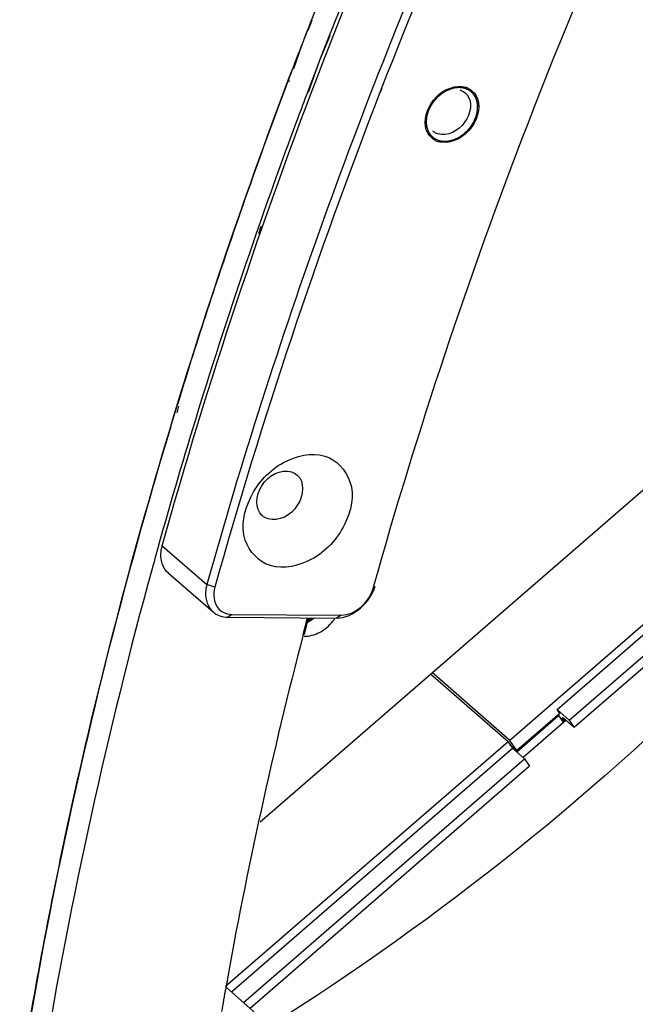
# Model space of a CAD drawing. Header units: millimetres. Extents: x 0 to 420, y 0 to 297.
# Tile 400 of 502: x 329.34 to 334.5, y 199.8 to 208.05. Entities that reach past the tile are written whole.
import ezdxf

# ---------------------------------------------------------------- set-up
doc = ezdxf.new("R2010")
doc.units = ezdxf.units.MM
doc.header["$LTSCALE"] = 23.1
doc.layers.get('0').update_dxf_attribs({"linetype": 'CONTINUOUS'})
doc.layers.add('02___PRT_ALL_AXES', color=7, linetype='CONTINUOUS')

msp = doc.modelspace()

# ---------------------------------------------------------------- linework, layer by layer
at = {"color": 7, "linetype": 'CONTINUOUS'}
for p, q in [((331.7839, 208.0461), (331.7505, 207.9607)), ((331.7896, 208.0452), (331.7541, 207.9602)), ((331.7545, 207.9674), (331.7631, 207.9893)), ((331.9339, 207.9162), (331.9012, 207.8326)), ((331.7036, 207.8396), (331.6332, 207.6406)), ((331.7036, 207.8396), (331.6699, 207.752)), ((331.9396, 207.9153), (331.8536, 207.7097)), ((331.6369, 207.6633), (331.6778, 207.7726)), ((331.6433, 207.6824), (331.6778, 207.7726)), ((331.9012, 207.8326), (331.8536, 207.7097)), ((331.6536, 207.7094), (331.6276, 207.6413)), ((331.8536, 207.7097), (331.7585, 207.4409)), ((331.8536, 207.7097), (331.813, 207.6042)), ((331.813, 207.6042), (331.7831, 207.526)), ((331.59, 207.5422), (331.5846, 207.5279)), ((331.5979, 207.5411), (331.5929, 207.5268)), ((331.7831, 207.526), (331.7512, 207.4419)), ((332.3733, 207.4774), (332.3596, 207.4422)), ((332.3749, 207.4772), (332.3609, 207.442)), ((331.3434, 206.3215), (331.3218, 206.2596)), ((331.3616, 206.3197), (331.3397, 206.2578)), ((330.6568, 204.8145), (330.6397, 204.7587)), ((330.6711, 204.8138), (330.6548, 204.758)), ((331.3539, 201.3301), (335.0446, 204.5264)), ((336.1767, 204.3757), (333.4482, 202.0126)), ((333.8456, 202.2718), (336.2049, 204.315)), ((333.9471, 202.183), (336.3075, 204.2272)), ((336.3669, 204.1807), (333.9895, 202.1218)), ((330.5331, 203.6439), (330.9081, 203.3191)), ((330.5852, 203.4132), (330.9602, 203.0884)), ((330.9745, 203.2968), (330.9081, 203.3191)), ((332.3022, 203.2833), (332.3088, 203.3071)), ((332.3022, 203.2833), (332.3091, 203.3071)), ((331.1201, 203.0682), (331.0828, 203.0448)), ((331.1201, 203.0682), (332.0336, 203.0613)), ((332.0336, 203.0613), (331.9963, 203.0379)), ((331.0828, 203.0448), (331.9963, 203.0379)), ((333.4338, 202.0002), (332.7839, 202.5686)), ((333.4482, 202.0126), (332.7983, 202.581)), ((333.8683, 202.239), (333.5077, 201.9267)), ((333.8456, 202.2718), (333.9471, 202.183)), ((333.8683, 202.239), (333.8456, 202.2718)), ((333.8582, 202.2203), (333.8525, 202.2253)), ((333.5065, 201.9157), (333.8582, 202.2203)), ((333.5601, 201.8721), (333.9186, 202.1826)), ((333.8582, 202.2203), (333.8972, 202.164)), ((333.9061, 202.1717), (333.8712, 202.2017)), ((333.891, 202.2062), (333.9895, 202.1218)), ((333.9116, 202.1765), (333.891, 202.2062)), ((333.9471, 202.183), (333.9895, 202.1218)), ((333.4338, 202.0002), (331.0651, 199.9488)), ((333.4338, 202.0002), (333.4706, 201.9471)), ((333.5077, 201.9267), (333.4482, 202.0126)), ((333.4501, 201.9766), (333.5077, 201.9267)), ((331.1136, 199.9058), (333.4706, 201.9471)), ((333.4706, 201.9471), (333.5721, 201.8583)), ((331.2142, 199.8163), (333.5721, 201.8583)), ((333.5721, 201.8583), (333.6145, 201.797)), ((333.6145, 201.797), (331.2701, 199.7667)), ((331.0722, 199.9427), (331.3688, 199.6789))]:
    msp.add_line(p, q, dxfattribs=at)
for centre, radius, start, end in [((376.9614, 190.0703), 47.8655, 153.65952, 158.67442), ((375.4769, 190.8702), 46.7607, 157.29883, 158.62089), ((375.0593, 191.1066), 46.4727, 158.37992, 158.6978), ((375.0275, 191.1188), 46.4386, 158.38218, 158.62268), ((374.8989, 191.1691), 46.3005, 158.72691, 158.9856), ((374.8489, 191.1886), 46.2469, 158.73602, 158.89693), ((374.6539, 191.2634), 46.038, 159.16069, 159.29266), ((374.5409, 191.306), 45.9172, 159.31158, 159.6313), ((374.284, 191.13), 44.986, 158.73963, 164.30847), ((374.7255, 191.1631), 45.9542, 159.25321, 159.5405), ((332.9989, 207.3494), 0.1171, 49.11912, 50.60644), ((332.9978, 207.3482), 0.1187, 38.59887, 49.09498), ((333.0314, 207.3314), 0.1599, 67.76169, 73.91527), ((333.0332, 207.3358), 0.1552, 63.43201, 67.75229), ((374.1534, 191.4486), 45.5044, 159.62981, 160.92304), ((374.3687, 191.2951), 45.5738, 159.5392, 160.74853), ((332.8966, 207.1775), 0.1562, 209.39055, 211.18052), ((332.8951, 207.1766), 0.1544, 211.18227, 212.41479), ((332.8788, 207.211), 0.1196, 229.17822, 242.53622), ((332.8823, 207.2176), 0.1271, 242.52598, 253.95449), ((332.8942, 207.1818), 0.1579, 243.47509, 253.94877), ((373.2865, 191.7461), 44.5878, 160.92029, 162.95679), ((373.5461, 191.5799), 44.7032, 160.8295, 162.64663), ((372.988, 191.7571), 44.1177, 162.65015, 162.84572), ((372.4849, 191.9103), 43.5918, 162.84301, 164.37947), ((372.6153, 191.9554), 43.8847, 163.03735, 163.23368), ((371.9387, 192.0651), 43.0241, 164.38219, 164.65702), ((370.4451, 192.46), 41.4792, 164.63709, 170.51466), ((331.6034, 203.295), 0.3153, 298.7527, 305.80566)]:
    msp.add_arc(centre, radius, start, end, dxfattribs=at)
for points, knots in [([(330.5331, 203.6439), (330.9158, 205.0107), (332.7603, 210.5366), (335.6453, 215.7009), (338.254, 219.2455)], [0, 0, 0, 0, 0.243865, 1, 1, 1, 1]), ([(332.3088, 203.3071), (332.6756, 204.6134), (334.4421, 209.8941), (337.2002, 214.8297), (339.6931, 218.2181)], [0, 0, 0, 0, 0.243886, 1, 1, 1, 1]), ([(334.0031, 211.3409), (333.68, 210.688), (332.4653, 208.0893), (331.485, 205.3798), (330.9081, 203.3191)], [0, 0, 0, 0, 0.253966, 1, 1, 1, 1]), ([(329.3379, 199.1476), (329.4508, 199.8595), (329.9918, 202.7533), (330.8444, 205.5869), (331.636, 207.6634)], [0, 0, 0, 0, 0.24492, 1, 1, 1, 1]), ([(332.7605, 207.1008), (332.7198, 207.1731), (332.7607, 207.3788), (332.9264, 207.4876), (333.0162, 207.4917)], [0, 0, 0, 0, 0.480079, 1, 1, 1, 1]), ([(333.0906, 207.4223), (333.1387, 207.3621), (333.1029, 207.1594), (332.925, 207.073), (332.8472, 207.0954)], [0, 0, 0, 0, 0.487547, 1, 1, 1, 1]), ([(333.0162, 207.4917), (333.0213, 207.4919), (333.0314, 207.492), (333.0415, 207.4913), (333.0465, 207.4908)], [0, 0, 0, 0, 0.505047, 1, 1, 1, 1]), ([(333.0465, 207.4908), (333.0515, 207.4902), (333.0613, 207.4887), (333.071, 207.4864), (333.0757, 207.485)], [0, 0, 0, 0, 0.505039, 1, 1, 1, 1]), ([(333.1633, 207.4185), (333.2092, 207.3425), (333.1618, 207.121), (332.9731, 207.0141), (332.8797, 207.0243)], [0, 0, 0, 0, 0.485739, 1, 1, 1, 1]), ([(332.8797, 207.0243), (332.8748, 207.0249), (332.8649, 207.0264), (332.8553, 207.0287), (332.8505, 207.03)], [0, 0, 0, 0, 0.505039, 1, 1, 1, 1]), ([(330.5961, 204.6148), (330.4631, 204.1732), (329.9656, 202.4224), (329.5801, 200.6394), (329.3621, 199.2982)], [0, 0, 0, 0, 0.253408, 1, 1, 1, 1]), ([(331.4417, 203.4766), (331.3451, 203.5045), (331.1651, 203.7003), (331.2533, 204.0821), (331.5107, 204.3643), (331.7846, 204.4276), (331.8964, 204.3953)], [0, 0, 0, 0, 0.213494, 0.468879, 0.75293, 1, 1, 1, 1]), ([(331.8964, 204.3953), (331.9931, 204.3674), (332.173, 204.1716), (332.0849, 203.7898), (331.8275, 203.5076), (331.5536, 203.4443), (331.4417, 203.4766)], [0, 0, 0, 0, 0.213494, 0.468879, 0.75293, 1, 1, 1, 1]), ([(331.3718, 203.8958), (331.3086, 203.9505), (331.3283, 204.1887), (331.5289, 204.288), (331.6165, 204.2627)], [0, 0, 0, 0, 0.478313, 1, 1, 1, 1]), ([(331.6664, 204.2359), (331.7296, 204.1812), (331.7098, 203.9431), (331.5093, 203.8437), (331.4217, 203.869)], [0, 0, 0, 0, 0.478313, 1, 1, 1, 1]), ([(336.5297, 204.0434), (336.1741, 203.6187), (334.6519, 201.9484), (332.8657, 200.5216), (331.4242, 199.6117)], [0, 0, 0, 0, 0.245234, 1, 1, 1, 1]), ([(330.5852, 203.4132), (330.5412, 203.4514), (330.5121, 203.5425), (330.5269, 203.6219), (330.5331, 203.6439)], [0, 0, 0, 0, 0.718503, 1, 1, 1, 1]), ([(330.9081, 203.3191), (330.9019, 203.2971), (330.8871, 203.2177), (330.9162, 203.1266), (330.9602, 203.0884)], [0, 0, 0, 0, 0.281497, 1, 1, 1, 1])]:
    msp.add_open_spline(points, degree=3, knots=knots, dxfattribs=at)
at = {"color": 2, "linetype": 'CONTINUOUS'}
for points, knots in [([(332.8936, 207.4425), (332.8905, 207.4403), (332.8858, 207.437), (332.8795, 207.4327), (332.8756, 207.4299), (332.8724, 207.4277), (332.8705, 207.4263), (332.8689, 207.4253), (332.8678, 207.4243), (332.8666, 207.4234), (332.8644, 207.4215), (332.8611, 207.4186), (332.8567, 207.4148), (332.8522, 207.4111), (332.8489, 207.4082), (332.8467, 207.4063), (332.8456, 207.4054), (332.8445, 207.4044), (332.8431, 207.403), (332.8414, 207.4012), (332.8387, 207.3984), (332.8353, 207.3949), (332.8319, 207.3913), (332.8292, 207.3885), (332.8271, 207.3864), (332.8254, 207.3847), (332.8241, 207.3832), (332.823, 207.3822), (332.8221, 207.381), (332.8208, 207.3794), (332.8193, 207.3775), (332.8174, 207.3751), (332.8149, 207.3719), (332.8117, 207.368), (332.8086, 207.3641), (332.8061, 207.3609), (332.8045, 207.3589), (332.8034, 207.3576), (332.8028, 207.3568), (332.8023, 207.3559), (332.8016, 207.3549), (332.8, 207.3525), (332.7976, 207.3488), (332.7944, 207.3439), (332.7913, 207.339), (332.7889, 207.3353), (332.7873, 207.3329), (332.7866, 207.3319), (332.7861, 207.331), (332.7856, 207.3302), (332.7848, 207.3287), (332.7837, 207.3265), (332.7819, 207.323), (332.7796, 207.3186), (332.776, 207.3116), (332.7733, 207.3064), (332.7715, 207.3029)], [0, 0, 0, 0, 0.0625, 0.09375, 0.125, 0.140625, 0.15625, 0.164062, 0.171875, 0.179688, 0.1875, 0.21875, 0.25, 0.28125, 0.3125, 0.320312, 0.328125, 0.335938, 0.34375, 0.359375, 0.375, 0.40625, 0.4375, 0.453125, 0.46875, 0.484375, 0.492188, 0.5, 0.507812, 0.515625, 0.53125, 0.546875, 0.5625, 0.59375, 0.625, 0.640625, 0.65625, 0.664062, 0.667969, 0.671875, 0.679688, 0.6875, 0.71875, 0.75, 0.78125, 0.8125, 0.820312, 0.828125, 0.832031, 0.835938, 0.84375, 0.859375, 0.875, 0.90625, 0.9375, 1, 1, 1, 1]), ([(332.8549, 207.0388), (332.8581, 207.0383), (332.8645, 207.0372), (332.8725, 207.0359), (332.8789, 207.0348), (332.8829, 207.0342), (332.8861, 207.0336), (332.8885, 207.0332), (332.8905, 207.0329), (332.8919, 207.0327), (332.8927, 207.0326), (332.8933, 207.0324), (332.894, 207.0325), (332.8948, 207.0325), (332.8963, 207.0326), (332.8985, 207.0327), (332.9011, 207.0329), (332.9045, 207.033), (332.9088, 207.0333), (332.9139, 207.0336), (332.9191, 207.0338), (332.9233, 207.0341), (332.9268, 207.0343), (332.9293, 207.0344), (332.9315, 207.0345), (332.933, 207.0346), (332.9338, 207.0346), (332.9345, 207.0346), (332.9351, 207.0348), (332.936, 207.0351), (332.9376, 207.0355), (332.9398, 207.036), (332.9424, 207.0367), (332.9459, 207.0376), (332.9503, 207.0387), (332.9556, 207.04), (332.9609, 207.0414), (332.9653, 207.0425), (332.9688, 207.0434), (332.9714, 207.044), (332.9736, 207.0446), (332.9752, 207.045), (332.9761, 207.0452), (332.9767, 207.0453), (332.9774, 207.0457), (332.9783, 207.0461), (332.9798, 207.0468), (332.982, 207.0478), (332.9847, 207.049), (332.9882, 207.0506), (332.9926, 207.0526), (332.9979, 207.055), (333.0032, 207.0574), (333.0077, 207.0594), (333.0112, 207.061), (333.0138, 207.0622), (333.0161, 207.0632), (333.0176, 207.0639), (333.0185, 207.0643), (333.0192, 207.0646), (333.0198, 207.065), (333.0206, 207.0655), (333.022, 207.0665), (333.0241, 207.0679), (333.0266, 207.0695), (333.0299, 207.0717), (333.034, 207.0744), (333.0389, 207.0777), (333.0439, 207.081), (333.048, 207.0838), (333.0513, 207.0859), (333.0538, 207.0876), (333.0558, 207.089), (333.0573, 207.0899), (333.0581, 207.0905), (333.0587, 207.0908), (333.0593, 207.0914), (333.06, 207.0921), (333.0613, 207.0933), (333.0632, 207.0949), (333.0654, 207.097), (333.0684, 207.0997), (333.0722, 207.1031), (333.0767, 207.1072), (333.0812, 207.1113), (333.0849, 207.1147), (333.0879, 207.1174), (333.0901, 207.1194), (333.092, 207.1211), (333.0933, 207.1223), (333.0941, 207.123), (333.0946, 207.1235), (333.0951, 207.1241), (333.0957, 207.1249), (333.0969, 207.1263), (333.0985, 207.1282), (333.1004, 207.1306), (333.103, 207.1337), (333.1062, 207.1377), (333.1101, 207.1424), (333.1139, 207.1471), (333.1172, 207.151), (333.1197, 207.1542), (333.1217, 207.1565), (333.1233, 207.1585), (333.1244, 207.1599), (333.125, 207.1607), (333.1255, 207.1612), (333.1259, 207.1619), (333.1264, 207.1628), (333.1273, 207.1643), (333.1287, 207.1665), (333.1302, 207.1691), (333.1323, 207.1727), (333.1349, 207.1771), (333.1381, 207.1823), (333.1412, 207.1876), (333.1438, 207.192), (333.1459, 207.1955), (333.1475, 207.1981), (333.1488, 207.2003), (333.1497, 207.2019), (333.1502, 207.2028), (333.1507, 207.2034), (333.1509, 207.2041), (333.1513, 207.205), (333.1519, 207.2066), (333.1528, 207.2089), (333.1539, 207.2116), (333.1553, 207.2152), (333.1572, 207.2197), (333.1593, 207.2252), (333.1615, 207.2306), (333.1633, 207.2351), (333.1648, 207.2388), (333.1659, 207.2415), (333.1668, 207.2438), (333.1674, 207.2453), (333.1678, 207.2463), (333.1681, 207.2469), (333.1682, 207.2476), (333.1684, 207.2485), (333.1688, 207.2501), (333.1693, 207.2524), (333.1699, 207.2552), (333.1707, 207.2588), (333.1717, 207.2634), (333.1729, 207.2689), (333.1741, 207.2744), (333.1751, 207.279), (333.1759, 207.2826), (333.1765, 207.2854), (333.177, 207.2877), (333.1774, 207.2893), (333.1776, 207.2902), (333.1778, 207.2909), (333.1777, 207.2915), (333.1778, 207.2924), (333.1778, 207.294), (333.1779, 207.2962), (333.178, 207.2989), (333.1781, 207.3024), (333.1783, 207.3068), (333.1785, 207.3122), (333.1786, 207.3175), (333.1788, 207.322), (333.1789, 207.3255), (333.179, 207.3282), (333.1791, 207.3304), (333.1792, 207.332), (333.1792, 207.3328), (333.1792, 207.3335), (333.1791, 207.3341), (333.179, 207.335), (333.1787, 207.3365), (333.1783, 207.3386), (333.1779, 207.3411), (333.1773, 207.3445), (333.1766, 207.3487), (333.1757, 207.3537), (333.1749, 207.3588), (333.1741, 207.363), (333.1736, 207.3664), (333.1731, 207.3689), (333.1728, 207.371), (333.1725, 207.3725), (333.1723, 207.3733), (333.1723, 207.374), (333.172, 207.3745), (333.1717, 207.3752), (333.1712, 207.3765), (333.1704, 207.3784), (333.1695, 207.3806), (333.1682, 207.3835), (333.1667, 207.3872), (333.1648, 207.3916), (333.163, 207.396), (333.1614, 207.3997), (333.1602, 207.4026), (333.1592, 207.4048), (333.1585, 207.4066), (333.1579, 207.4079), (333.1576, 207.4086), (333.1574, 207.4092), (333.157, 207.4097), (333.1566, 207.4103), (333.1558, 207.4114), (333.1546, 207.4129), (333.1532, 207.4147), (333.1514, 207.4172), (333.149, 207.4203), (333.1462, 207.4239), (333.1435, 207.4276), (333.1411, 207.4307), (333.1393, 207.4332), (333.1381, 207.4347), (333.1372, 207.4359), (333.1365, 207.4368), (333.1359, 207.4376), (333.1355, 207.4382), (333.1351, 207.4387), (333.1347, 207.439), (333.1341, 207.4395), (333.1333, 207.4401), (333.1324, 207.4408), (333.1312, 207.4417), (333.1297, 207.4429), (333.1273, 207.4448), (333.1243, 207.4472), (333.1207, 207.45), (333.1171, 207.4528), (333.1141, 207.4552), (333.1117, 207.457), (333.1102, 207.4582), (333.109, 207.4592), (333.1081, 207.4599), (333.1074, 207.4605), (333.1067, 207.4609), (333.1063, 207.4613), (333.1057, 207.4615), (333.105, 207.4618), (333.1041, 207.4622), (333.103, 207.4627), (333.1016, 207.4633), (333.0998, 207.4641), (333.0968, 207.4653), (333.0932, 207.4669), (333.0888, 207.4688), (333.0845, 207.4707), (333.0786, 207.4732), (333.0743, 207.475), (333.0714, 207.4763)], [0, 0, 0, 0, 0.015625, 0.03125, 0.039062, 0.046875, 0.050781, 0.054688, 0.058594, 0.060547, 0.061523, 0.0625, 0.063477, 0.064453, 0.066406, 0.070312, 0.074219, 0.078125, 0.085938, 0.09375, 0.101562, 0.109375, 0.113281, 0.117188, 0.121094, 0.123047, 0.124023, 0.125, 0.125977, 0.126953, 0.128906, 0.132812, 0.136719, 0.140625, 0.148438, 0.15625, 0.164062, 0.171875, 0.175781, 0.179688, 0.183594, 0.185547, 0.186523, 0.1875, 0.188477, 0.189453, 0.191406, 0.195312, 0.199219, 0.203125, 0.210938, 0.21875, 0.226562, 0.234375, 0.238281, 0.242188, 0.246094, 0.248047, 0.249023, 0.25, 0.250977, 0.251953, 0.253906, 0.257812, 0.261719, 0.265625, 0.273438, 0.28125, 0.289062, 0.296875, 0.300781, 0.304688, 0.308594, 0.310547, 0.311523, 0.3125, 0.313477, 0.314453, 0.316406, 0.320312, 0.324219, 0.328125, 0.335938, 0.34375, 0.351562, 0.359375, 0.363281, 0.367188, 0.371094, 0.373047, 0.374023, 0.375, 0.375977, 0.376953, 0.378906, 0.382812, 0.386719, 0.390625, 0.398438, 0.40625, 0.414062, 0.421875, 0.425781, 0.429688, 0.433594, 0.435547, 0.436523, 0.4375, 0.438477, 0.439453, 0.441406, 0.445312, 0.449219, 0.453125, 0.460938, 0.46875, 0.476562, 0.484375, 0.488281, 0.492188, 0.496094, 0.498047, 0.499023, 0.5, 0.500977, 0.501953, 0.503906, 0.507812, 0.511719, 0.515625, 0.523438, 0.53125, 0.539062, 0.546875, 0.550781, 0.554688, 0.558594, 0.560547, 0.561523, 0.5625, 0.563477, 0.564453, 0.566406, 0.570312, 0.574219, 0.578125, 0.585938, 0.59375, 0.601562, 0.609375, 0.613281, 0.617188, 0.621094, 0.623047, 0.624023, 0.625, 0.625977, 0.626953, 0.628906, 0.632812, 0.636719, 0.640625, 0.648438, 0.65625, 0.664062, 0.671875, 0.675781, 0.679688, 0.683594, 0.685547, 0.686523, 0.6875, 0.688477, 0.689453, 0.691406, 0.695312, 0.699219, 0.703125, 0.710938, 0.71875, 0.726562, 0.734375, 0.738281, 0.742188, 0.746094, 0.748047, 0.749023, 0.75, 0.750977, 0.751953, 0.753906, 0.757812, 0.761719, 0.765625, 0.773438, 0.78125, 0.789062, 0.796875, 0.800781, 0.804688, 0.808594, 0.810547, 0.811523, 0.8125, 0.813477, 0.814453, 0.816406, 0.820312, 0.824219, 0.828125, 0.835938, 0.84375, 0.851562, 0.859375, 0.863281, 0.867188, 0.869141, 0.871094, 0.873047, 0.874023, 0.875, 0.875977, 0.876953, 0.878906, 0.880859, 0.882812, 0.886719, 0.890625, 0.898438, 0.90625, 0.914062, 0.921875, 0.925781, 0.929688, 0.931641, 0.933594, 0.935547, 0.936523, 0.9375, 0.938477, 0.939453, 0.941406, 0.943359, 0.945312, 0.949219, 0.953125, 0.960938, 0.96875, 0.976562, 0.984375, 1, 1, 1, 1]), ([(333.0714, 207.4763), (333.068, 207.477), (333.0629, 207.478), (333.0561, 207.4793), (333.0519, 207.4802), (333.0485, 207.4809), (333.0463, 207.4813), (333.0449, 207.4816), (333.044, 207.4817), (333.0431, 207.4817), (333.0419, 207.4818), (333.0401, 207.4818), (333.0378, 207.4819), (333.0341, 207.482), (333.0295, 207.4822), (333.0249, 207.4824), (333.0212, 207.4825), (333.0189, 207.4826), (333.0171, 207.4826), (333.0159, 207.4827), (333.015, 207.4827), (333.0141, 207.4826), (333.0124, 207.4824), (333.0101, 207.4822), (333.0064, 207.4817), (333.0017, 207.4812), (332.9971, 207.4807), (332.9934, 207.4802), (332.9906, 207.4799), (332.9883, 207.4796), (332.9866, 207.4794), (332.9857, 207.4793), (332.985, 207.4793), (332.9843, 207.4791), (332.9833, 207.4788), (332.9816, 207.4784), (332.9792, 207.4778), (332.9763, 207.477), (332.9724, 207.476), (332.9676, 207.4747), (332.9628, 207.4735), (332.9589, 207.4725), (332.9565, 207.4719), (332.9548, 207.4714), (332.9538, 207.4712), (332.9529, 207.4708), (332.9517, 207.4703), (332.9489, 207.4692), (332.9447, 207.4675), (332.939, 207.4652), (332.9344, 207.4633), (332.9306, 207.4618), (332.9283, 207.4609), (332.9264, 207.4602), (332.9252, 207.4597), (332.9243, 207.4593), (332.9233, 207.4588), (332.9217, 207.4579), (332.9193, 207.4566), (332.9155, 207.4545), (332.9107, 207.4519), (332.9031, 207.4477), (332.8974, 207.4446), (332.8936, 207.4425)], [0, 0, 0, 0, 0.0625, 0.09375, 0.125, 0.140625, 0.15625, 0.164062, 0.167969, 0.171875, 0.179688, 0.1875, 0.203125, 0.21875, 0.25, 0.28125, 0.296875, 0.3125, 0.320312, 0.328125, 0.332031, 0.335938, 0.34375, 0.359375, 0.375, 0.40625, 0.4375, 0.453125, 0.46875, 0.484375, 0.492188, 0.496094, 0.5, 0.503906, 0.507812, 0.515625, 0.53125, 0.546875, 0.5625, 0.59375, 0.625, 0.640625, 0.65625, 0.664062, 0.667969, 0.671875, 0.679688, 0.6875, 0.71875, 0.75, 0.78125, 0.796875, 0.8125, 0.820312, 0.828125, 0.832031, 0.835938, 0.84375, 0.859375, 0.875, 0.90625, 0.9375, 1, 1, 1, 1]), ([(332.7715, 207.3029), (332.7702, 207.2994), (332.7677, 207.2923), (332.764, 207.2817), (332.7608, 207.2729), (332.7586, 207.2667), (332.7574, 207.2632), (332.7564, 207.2605), (332.7557, 207.2583), (332.755, 207.2565), (332.7547, 207.2554), (332.7543, 207.2545), (332.7542, 207.2537), (332.7539, 207.2521), (332.7536, 207.2499), (332.7532, 207.2472), (332.7527, 207.2436), (332.7517, 207.2373), (332.7506, 207.2302), (332.7495, 207.223), (332.7489, 207.2185), (332.7483, 207.215), (332.7479, 207.2123), (332.7476, 207.21), (332.7473, 207.2083), (332.7471, 207.2071), (332.747, 207.2062), (332.7468, 207.2053), (332.7469, 207.2043), (332.747, 207.203), (332.7471, 207.2014), (332.7472, 207.1993), (332.7474, 207.1959), (332.7477, 207.1918), (332.7481, 207.1851), (332.7485, 207.1784), (332.7489, 207.1717), (332.7492, 207.1675), (332.7494, 207.1642), (332.7495, 207.1621), (332.7496, 207.1606), (332.7497, 207.1599), (332.7497, 207.1595), (332.7498, 207.1591), (332.75, 207.1586), (332.7502, 207.1579), (332.7506, 207.1565), (332.7512, 207.1546), (332.7522, 207.1515), (332.7534, 207.1477), (332.7548, 207.1431), (332.7562, 207.1386), (332.7577, 207.134), (332.7591, 207.1294), (332.7603, 207.1256), (332.7612, 207.1225), (332.7618, 207.1206), (332.7623, 207.1193), (332.7625, 207.1185), (332.7627, 207.118), (332.7628, 207.1176), (332.763, 207.1173), (332.7633, 207.1168), (332.7641, 207.1156), (332.7651, 207.114), (332.7667, 207.1115), (332.7688, 207.1083), (332.7721, 207.1031), (332.7754, 207.098), (332.7788, 207.0929), (332.7808, 207.0897), (332.7825, 207.0871), (332.7835, 207.0855), (332.7844, 207.0842), (332.785, 207.0833), (332.7855, 207.0824), (332.7861, 207.082), (332.7866, 207.0815), (332.7873, 207.0809), (332.7884, 207.0799), (332.7898, 207.0787), (332.7915, 207.0773), (332.7938, 207.0754), (332.7966, 207.073), (332.7999, 207.0701), (332.8033, 207.0672), (332.8066, 207.0643), (332.8094, 207.0619), (332.8117, 207.06), (332.8134, 207.0585), (332.8146, 207.0575), (332.8155, 207.0567), (332.8159, 207.0564), (332.8163, 207.056), (332.817, 207.0557), (332.8179, 207.0553), (332.8193, 207.0547), (332.8211, 207.0539), (332.8232, 207.053), (332.826, 207.0517), (332.8295, 207.0501), (332.8337, 207.0482), (332.8394, 207.0457), (332.8464, 207.0426), (332.852, 207.04), (332.8549, 207.0388)], [0, 0, 0, 0, 0.03125, 0.0625, 0.09375, 0.109375, 0.117188, 0.125, 0.132812, 0.136719, 0.140625, 0.142578, 0.144531, 0.148438, 0.15625, 0.164062, 0.171875, 0.1875, 0.21875, 0.234375, 0.25, 0.257812, 0.265625, 0.273438, 0.277344, 0.28125, 0.283203, 0.285156, 0.289062, 0.292969, 0.296875, 0.304688, 0.3125, 0.328125, 0.34375, 0.375, 0.390625, 0.40625, 0.414062, 0.421875, 0.425781, 0.427734, 0.428711, 0.429688, 0.431641, 0.433594, 0.4375, 0.445312, 0.453125, 0.46875, 0.484375, 0.5, 0.515625, 0.53125, 0.546875, 0.554688, 0.5625, 0.566406, 0.568359, 0.570312, 0.571289, 0.572266, 0.574219, 0.578125, 0.585938, 0.59375, 0.609375, 0.625, 0.65625, 0.671875, 0.6875, 0.695312, 0.703125, 0.707031, 0.710938, 0.714844, 0.716797, 0.71875, 0.722656, 0.726562, 0.734375, 0.742188, 0.75, 0.765625, 0.78125, 0.796875, 0.8125, 0.828125, 0.835938, 0.84375, 0.851562, 0.853516, 0.855469, 0.857422, 0.859375, 0.863281, 0.867188, 0.875, 0.882812, 0.890625, 0.90625, 0.921875, 0.9375, 0.96875, 1, 1, 1, 1])]:
    msp.add_open_spline(points, degree=3, knots=knots, dxfattribs=at)
at = {"color": 7, "linetype": 'CONTINUOUS'}
for points in [[(333.0291, 207.4629), (333.045, 207.4583), (333.0604, 207.4504), (333.0733, 207.4399)], [(333.1026, 207.4746), (333.1272, 207.4622), (333.149, 207.442), (333.1633, 207.4185)], [(332.8237, 207.0405), (332.8, 207.0524), (332.7789, 207.0714), (332.7647, 207.0938)], [(331.6165, 204.2627), (331.6346, 204.2575), (331.6521, 204.2483), (331.6664, 204.2359)], [(331.4217, 203.869), (331.4035, 203.8742), (331.386, 203.8834), (331.3718, 203.8958)], [(330.9745, 203.2968), (330.9585, 203.2395), (330.964, 203.1661), (331.0022, 203.1205)], [(331.9963, 203.0379), (332.1356, 203.0368), (332.281, 203.1701), (332.3186, 203.3043)], [(332.0336, 203.0613), (332.1497, 203.0604), (332.2708, 203.1715), (332.3022, 203.2833)], [(330.9602, 203.0884), (330.993, 203.06), (331.0395, 203.0451), (331.0828, 203.0448)], [(331.0022, 203.1205), (331.014, 203.1065), (331.0288, 203.0946), (331.0451, 203.0861)], [(331.0451, 203.0861), (331.0678, 203.0742), (331.0944, 203.0684), (331.1201, 203.0682)]]:
    msp.add_open_spline(points, degree=3, dxfattribs=at)
at = {"color": 2, "linetype": 'CONTINUOUS'}
msp.add_open_spline([(331.7748, 203.0396), (331.7719, 203.0377), (331.7662, 203.034), (331.7605, 203.0306), (331.7575, 203.0289)], degree=3, dxfattribs=at)
at = {"layer": '02___PRT_ALL_AXES', "color": 7, "linetype": 'CONTINUOUS'}
for p, q in [((331.7269, 202.9001), (331.7601, 203.0397)), ((331.7328, 202.9654), (331.7523, 203.0396)), ((331.7158, 202.9), (331.7328, 202.9654))]:
    msp.add_line(p, q, dxfattribs=at)
for centre, radius, start, end in [((331.68, 203.2367), 0.3634, 321.52064, 326.83705), ((369.6495, 193.0202), 39.1992, 165.40171, 169.8346), ((368.5138, 193.2319), 38.044, 169.84662, 170.15108)]:
    msp.add_arc(centre, radius, start, end, dxfattribs=at)
msp.add_open_spline([(331.7235, 202.886), (331.7674, 202.8841), (331.8616, 202.9101), (331.9341, 202.9723), (331.9645, 203.0106)], degree=3, knots=[0, 0, 0, 0, 0.47334, 1, 1, 1, 1], dxfattribs=at)
msp.add_open_spline([(331.7514, 203.0033), (331.771, 203.0133), (331.7895, 203.0255), (331.8067, 203.0392)], degree=3, dxfattribs=at)

doc.saveas('drawing.dxf')
